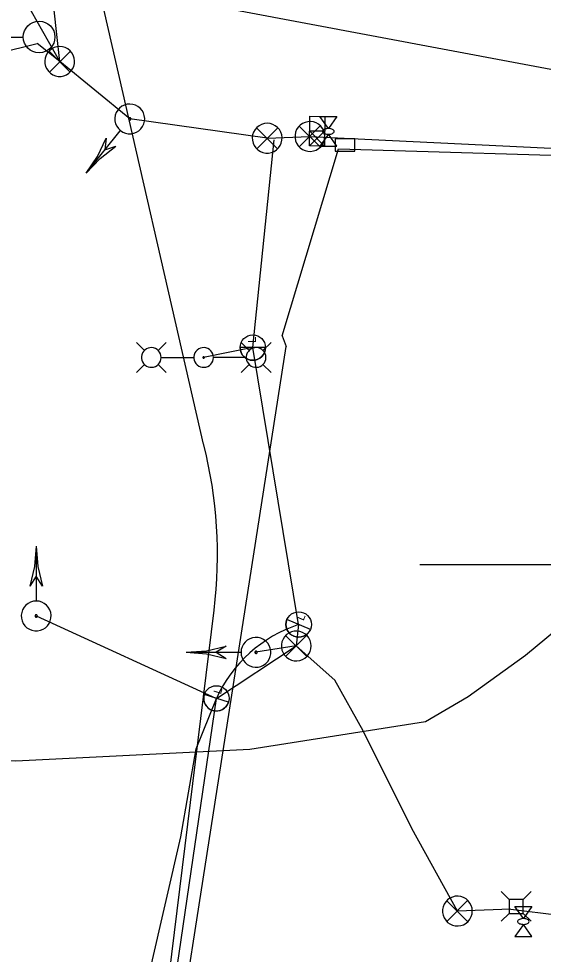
# Model space of a CAD drawing. Extents: x 596028 to 606371, y 330010 to 403088.
# Drawn here: x 604469.6 to 604585.6, y 339243.9 to 339450.9 of the extents above; entities that cross this region are included whole.
import ezdxf

# ---------------------------------------------------------------- set-up
doc = ezdxf.new("R2010")
doc.units = 0
for name, color, linetype in [('Default', 7, 'Continuous'), ('E_FTMS', 7, 'Continuous'), ('E_FTMS_Conduit', 7, 'Continuous'), ('E_LTG', 7, 'Continuous'), ('E_LTG_CID', 7, 'Continuous'), ('E_SIG', 7, 'Continuous'), ('E_SIG_Conduit', 7, 'Continuous'), ('E_UTL_E', 7, 'Continuous'), ('E_UTL_E_Bold', 7, 'Continuous'), ('E_UTL_E_UG', 7, 'Continuous'), ('E_UTL_FO_MH', 7, 'Continuous'), ('E_UTL_FO_UG', 7, 'Continuous'), ('E_UTL_FO_UG_MWFN', 7, 'Continuous'), ('E_UTL_Overhead', 7, 'Continuous'), ('E_UTL_T_UG', 7, 'Continuous')]:
    doc.layers.add(name, color=color, linetype=linetype)

# ---------------------------------------------------------------- blocks, each defined once
blk = doc.blocks.new('_U274')
at = {"layer": 'E_LTG'}
blk.add_lwpolyline([(0.001, -0.171), (0.001, 0.172)], dxfattribs=at)
blk.add_circle((0.001, 0), 0.171, dxfattribs=at)
blk.add_arc((0.001, 0), 0.171, 90, 270, dxfattribs=at)
blk.add_text('L', height=0.108, dxfattribs=at).set_placement((0.066, -0.042))
blk = doc.blocks.new('_U275')
at = {"layer": 'E_LTG'}
blk.add_lwpolyline([(0.001, -0.171), (0.001, 0.172)], dxfattribs=at)
blk.add_circle((0.001, 0), 0.171, dxfattribs=at)
blk.add_arc((0.001, 0), 0.171, 90, 270, dxfattribs=at)
blk.add_text('L', height=0.108, dxfattribs=at).set_placement((0.066, -0.042))
blk = doc.blocks.new('_U276')
at = {"layer": 'E_LTG'}
blk.add_lwpolyline([(0.001, -0.171), (0.001, 0.172)], dxfattribs=at)
blk.add_circle((0.001, 0), 0.171, dxfattribs=at)
blk.add_arc((0.001, 0), 0.171, 90, 270, dxfattribs=at)
blk.add_text('L', height=0.108, dxfattribs=at).set_placement((0.066, -0.042))
blk = doc.blocks.new('POINT_DISPLAY')
at = {"layer": 'Default'}
blk.add_line((0, 0), (0, 0), dxfattribs=at)
blk = doc.blocks.new('CBX')
at = {"layer": 'E_SIG'}
for p, q in [((0, 16.5), (-32.9, -16.5)), ((-32.9, 16.5), (0, -16.5)), ((0, -16.5), (0, 16.5))]:
    blk.add_line(p, q, dxfattribs=at)
blk.add_lwpolyline([(-32.9, -16.5), (-32.9, 16.5), (32.9, 16.5), (32.9, -16.5)], close=True, dxfattribs=at)
blk.add_blockref('POINT_DISPLAY', (0, 0), dxfattribs=at)

msp = doc.modelspace()

# ---------------------------------------------------------------- linework, layer by layer
at = {"layer": 'E_FTMS'}
msp.add_line((604470.65, 339446.74), (604442.44, 339446.66), dxfattribs=at)
msp.add_circle((604474.15, 339446.84), 3.5, dxfattribs=at)
at = {"layer": 'E_FTMS_Conduit'}
for points in [[(604527.89, 339380.73), (604540.37, 339422.08)], [(604487.12, 339110.95), (604528.77, 339378.34)]]:
    msp.add_lwpolyline(points, dxfattribs=at)
at = {"layer": 'E_LTG'}
for points in [[(604497.43, 339377.45), (604495.66, 339379.22)], [(604501.13, 339375.92), (604501.09, 339376.34), (604500.98, 339376.73), (604500.79, 339377.1), (604500.53, 339377.42), (604500.22, 339377.7), (604499.86, 339377.9), (604499.47, 339378.04), (604499.06, 339378.1), (604498.65, 339378.08), (604498.25, 339377.98), (604497.87, 339377.81), (604497.53, 339377.57), (604497.25, 339377.27), (604497.02, 339376.92), (604496.87, 339376.54), (604496.79, 339376.13), (604496.79, 339375.72), (604496.87, 339375.31), (604497.02, 339374.93), (604497.25, 339374.58), (604497.53, 339374.28), (604497.87, 339374.04), (604498.25, 339373.87), (604498.65, 339373.77), (604499.06, 339373.75), (604499.47, 339373.81), (604499.86, 339373.94), (604500.22, 339374.15), (604500.53, 339374.42), (604500.79, 339374.75), (604500.98, 339375.12), (604501.09, 339375.51), (604501.13, 339375.92)], [(604500.48, 339377.45), (604502.26, 339379.22)], [(604512.7, 339375.92), (604512.66, 339376.33), (604512.54, 339376.73), (604512.35, 339377.1), (604512.1, 339377.42), (604511.79, 339377.7), (604511.43, 339377.9), (604511.04, 339378.04), (604510.63, 339378.1), (604510.21, 339378.08), (604509.81, 339377.98), (604509.44, 339377.81), (604509.1, 339377.57), (604508.81, 339377.27), (604508.59, 339376.92), (604508.44, 339376.54), (604508.36, 339376.13), (604508.36, 339375.72), (604508.44, 339375.31), (604508.59, 339374.93), (604508.81, 339374.58), (604509.1, 339374.28), (604509.44, 339374.04), (604509.81, 339373.87), (604510.21, 339373.77), (604510.63, 339373.75), (604511.04, 339373.81), (604511.43, 339373.94), (604511.79, 339374.15), (604512.1, 339374.42), (604512.35, 339374.75), (604512.54, 339375.11), (604512.66, 339375.51), (604512.7, 339375.92)], [(604520.6, 339377.45), (604518.83, 339379.22)], [(604524.3, 339375.92), (604524.26, 339376.33), (604524.15, 339376.73), (604523.96, 339377.1), (604523.7, 339377.42), (604523.39, 339377.7), (604523.03, 339377.9), (604522.64, 339378.04), (604522.23, 339378.1), (604521.82, 339378.08), (604521.42, 339377.98), (604521.04, 339377.81), (604520.7, 339377.57), (604520.42, 339377.27), (604520.19, 339376.92), (604520.04, 339376.54), (604519.96, 339376.13), (604519.96, 339375.72), (604520.04, 339375.31), (604520.19, 339374.93), (604520.42, 339374.58), (604520.7, 339374.28), (604521.04, 339374.04), (604521.42, 339373.87), (604521.82, 339373.77), (604522.23, 339373.75), (604522.64, 339373.81), (604523.03, 339373.94), (604523.39, 339374.15), (604523.7, 339374.42), (604523.96, 339374.75), (604524.15, 339375.11), (604524.26, 339375.51), (604524.3, 339375.92)], [(604523.65, 339377.45), (604525.43, 339379.22)], [(604501.17, 339375.92), (604508.35, 339375.92)], [(604510.69, 339375.92), (604510.69, 339375.95), (604510.68, 339375.99), (604510.66, 339376.01), (604510.64, 339376.04), (604510.62, 339376.06), (604510.59, 339376.07), (604510.56, 339376.08), (604510.53, 339376.09), (604510.5, 339376.09), (604510.47, 339376.08), (604510.44, 339376.07), (604510.42, 339376.05), (604510.39, 339376.03), (604510.38, 339376), (604510.36, 339375.97), (604510.36, 339375.94), (604510.36, 339375.91), (604510.36, 339375.88), (604510.38, 339375.85), (604510.39, 339375.82), (604510.42, 339375.8), (604510.44, 339375.78), (604510.47, 339375.77), (604510.5, 339375.76), (604510.53, 339375.76), (604510.56, 339375.76), (604510.59, 339375.77), (604510.62, 339375.79), (604510.64, 339375.81), (604510.66, 339375.83), (604510.68, 339375.86), (604510.69, 339375.89), (604510.69, 339375.92)], [(604519.91, 339375.92), (604512.74, 339375.92)], [(604497.43, 339374.4), (604495.66, 339372.62)], [(604500.48, 339374.4), (604502.26, 339372.62)], [(604520.6, 339374.4), (604518.83, 339372.62)], [(604523.65, 339374.4), (604525.43, 339372.62)]]:
    msp.add_lwpolyline(points, dxfattribs=at)
at = {"layer": 'E_LTG_CID'}
for points in [[(604478.7, 339441.41), (604473.02, 339492.79), (604473.02, 339492.79), (604459.8, 339564.41), (604452.39, 339621.13), (604433.21, 339675.13), (604407.77, 339754.27), (604350.15, 339899.86), (604326.17, 339958.05), (604309.97, 340005.28), (604302.39, 340052.47), (604295.28, 340117.35), (604293.41, 340203.53), (604305.92, 340355.39), (604301.26, 340612.03), (604298.17, 340864.85)], [(604521.4, 339378.1), (604510.52, 339375.92)], [(604462.53, 338665.89), (604459.42, 338679.36), (604459.39, 338681.9), (604459.7, 338688.71), (604460.81, 338741.12), (604464.5, 338801.96), (604467.28, 338847.26), (604471.84, 338867.78), (604472.52, 338869.57), (604471.92, 338904.85), (604477.27, 339004.79), (604479.36, 339028.67), (604475.85, 339040.45), (604483.83, 339111.42), (604496.92, 339188.17), (604513.35, 339300.5)], [(604472.34, 339048.39), (604473.46, 339063.32), (604479.45, 339117.63), (604486.02, 339161.45), (604495.8, 339218.5), (604495.95, 339219.98), (604495.31, 339225.73), (604505.5, 339269.91), (604508.87, 339289.37), (604513.35, 339300.5)]]:
    msp.add_lwpolyline(points, dxfattribs=at)
msp.add_arc((604541.08, 339287.91), 30.46, 108.2691, 155.5801, dxfattribs=at)
at = {"layer": 'E_SIG'}
for points in [[(604478.7, 339441.41), (604471.23, 339454.71)], [(604478.7, 339441.41), (604473.69, 339445.41)], [(604478.7, 339444.71), (604478.08, 339444.65), (604477.47, 339444.47), (604476.92, 339444.18), (604476.42, 339443.79), (604476.01, 339443.32), (604475.7, 339442.78), (604475.49, 339442.18), (604475.4, 339441.56), (604475.43, 339440.94), (604475.58, 339440.33), (604475.84, 339439.76), (604476.21, 339439.25), (604476.66, 339438.81), (604477.19, 339438.47), (604477.77, 339438.24), (604478.39, 339438.12), (604479.01, 339438.12), (604479.63, 339438.24), (604480.21, 339438.47), (604480.74, 339438.81), (604481.19, 339439.25), (604481.56, 339439.76), (604481.82, 339440.33), (604481.97, 339440.94), (604482, 339441.56), (604481.91, 339442.18), (604481.7, 339442.78), (604481.39, 339443.32), (604480.98, 339443.79), (604480.48, 339444.18), (604479.93, 339444.47), (604479.32, 339444.65), (604478.7, 339444.71)], [(604476.37, 339443.67), (604481.02, 339439.06)], [(604476.41, 339439.06), (604481.07, 339443.71)], [(604492.13, 339426.12), (604492.65, 339425.78), (604493.23, 339425.54), (604493.85, 339425.42), (604494.47, 339425.41), (604495.09, 339425.52), (604495.68, 339425.75), (604496.21, 339426.09), (604496.67, 339426.51), (604497.03, 339427.02), (604497.3, 339427.59), (604497.45, 339428.2), (604497.49, 339428.82), (604497.41, 339429.45), (604497.21, 339430.04), (604496.9, 339430.59), (604496.49, 339431.07), (604496, 339431.46), (604495.45, 339431.75), (604494.85, 339431.93), (604494.22, 339432), (604493.6, 339431.94), (604492.99, 339431.77), (604492.43, 339431.49), (604491.94, 339431.11), (604491.52, 339430.64), (604491.2, 339430.1), (604490.99, 339429.51), (604490.9, 339428.89), (604490.92, 339428.26), (604491.06, 339427.65), (604491.32, 339427.07), (604491.68, 339426.56), (604492.13, 339426.12)], [(604494.03, 339428.5), (604494.07, 339428.47), (604494.12, 339428.46), (604494.16, 339428.45), (604494.21, 339428.45), (604494.26, 339428.46), (604494.3, 339428.47), (604494.35, 339428.5), (604494.38, 339428.53), (604494.41, 339428.57), (604494.43, 339428.61), (604494.44, 339428.66), (604494.44, 339428.71), (604494.44, 339428.76), (604494.42, 339428.8), (604494.4, 339428.84), (604494.37, 339428.88), (604494.33, 339428.91), (604494.29, 339428.93), (604494.24, 339428.95), (604494.19, 339428.95), (604494.15, 339428.95), (604494.1, 339428.93), (604494.06, 339428.91), (604494.02, 339428.88), (604493.99, 339428.85), (604493.96, 339428.8), (604493.95, 339428.76), (604493.94, 339428.71), (604493.94, 339428.66), (604493.95, 339428.62), (604493.97, 339428.57), (604494, 339428.53), (604494.03, 339428.5)], [(604524.58, 339427.74), (604523.96, 339427.68), (604523.35, 339427.5), (604522.8, 339427.21), (604522.3, 339426.82), (604521.89, 339426.35), (604521.58, 339425.81), (604521.37, 339425.21), (604521.28, 339424.59), (604521.31, 339423.97), (604521.46, 339423.36), (604521.72, 339422.79), (604522.09, 339422.28), (604522.54, 339421.84), (604523.07, 339421.5), (604523.65, 339421.27), (604524.27, 339421.15), (604524.89, 339421.15), (604525.51, 339421.27), (604526.09, 339421.5), (604526.62, 339421.84), (604527.07, 339422.28), (604527.44, 339422.79), (604527.7, 339423.36), (604527.85, 339423.97), (604527.88, 339424.59), (604527.79, 339425.21), (604527.58, 339425.81), (604527.27, 339426.35), (604526.86, 339426.82), (604526.36, 339427.21), (604525.81, 339427.5), (604525.21, 339427.68), (604524.58, 339427.74)], [(604537.34, 339424.82), (604537.28, 339425.45), (604537.1, 339426.05), (604536.81, 339426.61), (604536.43, 339427.1), (604535.95, 339427.51), (604535.41, 339427.82), (604534.81, 339428.03), (604534.19, 339428.12), (604533.57, 339428.09), (604532.96, 339427.94), (604532.39, 339427.68), (604531.88, 339427.32), (604531.44, 339426.86), (604531.1, 339426.33), (604530.87, 339425.75), (604530.75, 339425.14), (604530.75, 339424.51), (604530.87, 339423.89), (604531.1, 339423.31), (604531.44, 339422.78), (604531.88, 339422.33), (604532.39, 339421.96), (604532.96, 339421.7), (604533.57, 339421.55), (604534.19, 339421.53), (604534.81, 339421.61), (604535.41, 339421.82), (604535.95, 339422.13), (604536.43, 339422.54), (604536.81, 339423.04), (604537.1, 339423.59), (604537.28, 339424.2), (604537.34, 339424.82)], [(604484.56, 339416.68), (604492.09, 339426.08)], [(604522.25, 339426.7), (604526.9, 339422.09)], [(604522.29, 339422.09), (604526.95, 339426.74)], [(604536.3, 339427.16), (604531.69, 339422.5)], [(604531.69, 339427.11), (604536.34, 339422.46)], [(604484.56, 339416.68), (604487.08, 339420.37), (604488.99, 339424.41)], [(604488.99, 339424.41), (604488.69, 339421.83)], [(604484.56, 339416.68), (604487.62, 339419.94), (604491.14, 339422.69)], [(604488.69, 339421.83), (604491.14, 339422.69)], [(604473.49, 339334.15), (604473.15, 339329.69), (604472.12, 339325.35)], [(604473.49, 339334.15), (604473.49, 339322.11)], [(604473.49, 339334.15), (604473.84, 339329.69), (604474.87, 339325.35)], [(604473.49, 339327.55), (604472.12, 339325.35)], [(604474.87, 339325.35), (604473.49, 339327.55)], [(604473.49, 339322.05), (604472.87, 339321.99), (604472.27, 339321.81), (604471.71, 339321.52), (604471.22, 339321.14), (604470.81, 339320.66), (604470.49, 339320.12), (604470.29, 339319.53), (604470.2, 339318.9), (604470.23, 339318.28), (604470.38, 339317.67), (604470.64, 339317.1), (604471, 339316.59), (604471.45, 339316.15), (604471.98, 339315.81), (604472.56, 339315.58), (604473.18, 339315.46), (604473.81, 339315.46), (604474.42, 339315.58), (604475.01, 339315.81), (604475.53, 339316.15), (604475.99, 339316.59), (604476.35, 339317.1), (604476.61, 339317.67), (604476.76, 339318.28), (604476.79, 339318.9), (604476.7, 339319.53), (604476.5, 339320.12), (604476.18, 339320.66), (604475.77, 339321.14), (604475.28, 339321.52), (604474.72, 339321.81), (604474.12, 339321.99), (604473.49, 339322.05)], [(604473.49, 339319), (604473.45, 339319), (604473.4, 339318.98), (604473.36, 339318.96), (604473.32, 339318.93), (604473.29, 339318.89), (604473.26, 339318.85), (604473.25, 339318.81), (604473.24, 339318.76), (604473.24, 339318.71), (604473.26, 339318.66), (604473.27, 339318.62), (604473.3, 339318.58), (604473.34, 339318.55), (604473.38, 339318.52), (604473.42, 339318.5), (604473.47, 339318.5), (604473.52, 339318.5), (604473.56, 339318.5), (604473.61, 339318.52), (604473.65, 339318.55), (604473.68, 339318.58), (604473.71, 339318.62), (604473.73, 339318.66), (604473.74, 339318.71), (604473.75, 339318.76), (604473.74, 339318.81), (604473.72, 339318.85), (604473.7, 339318.89), (604473.67, 339318.93), (604473.63, 339318.96), (604473.59, 339318.98), (604473.54, 339319), (604473.49, 339319)], [(604518.8, 339310.71), (604518.86, 339310.08), (604519.04, 339309.48), (604519.33, 339308.92), (604519.72, 339308.43), (604520.19, 339308.02), (604520.73, 339307.7), (604521.33, 339307.5), (604521.95, 339307.41), (604522.57, 339307.44), (604523.18, 339307.59), (604523.75, 339307.85), (604524.27, 339308.21), (604524.7, 339308.67), (604525.04, 339309.19), (604525.27, 339309.78), (604525.39, 339310.39), (604525.39, 339311.02), (604525.27, 339311.64), (604525.04, 339312.22), (604524.7, 339312.75), (604524.27, 339313.2), (604523.75, 339313.56), (604523.18, 339313.82), (604522.57, 339313.97), (604521.95, 339314), (604521.33, 339313.91), (604520.73, 339313.71), (604520.19, 339313.39), (604519.72, 339312.98), (604519.33, 339312.49), (604519.04, 339311.93), (604518.86, 339311.33), (604518.8, 339310.71)], [(604534.31, 339312.11), (604534.25, 339312.74), (604534.07, 339313.34), (604533.79, 339313.9), (604533.4, 339314.39), (604532.93, 339314.8), (604532.38, 339315.11), (604531.79, 339315.32), (604531.17, 339315.41), (604530.54, 339315.38), (604529.93, 339315.23), (604529.36, 339314.97), (604528.85, 339314.61), (604528.42, 339314.15), (604528.08, 339313.62), (604527.84, 339313.04), (604527.73, 339312.43), (604527.73, 339311.8), (604527.84, 339311.18), (604528.08, 339310.6), (604528.42, 339310.07), (604528.85, 339309.62), (604529.36, 339309.25), (604529.93, 339308.99), (604530.54, 339308.85), (604531.17, 339308.82), (604531.79, 339308.9), (604532.38, 339309.11), (604532.93, 339309.42), (604533.4, 339309.83), (604533.79, 339310.33), (604534.07, 339310.89), (604534.25, 339311.49), (604534.31, 339312.11)], [(604533.27, 339314.45), (604528.66, 339309.79)], [(604528.66, 339314.4), (604533.32, 339309.75)], [(604506.7, 339310.71), (604511.16, 339311.05), (604515.5, 339312.08)], [(604515.5, 339312.08), (604513.3, 339310.71)], [(604531.01, 339312.11), (604522.1, 339310.71)], [(604506.7, 339310.71), (604518.75, 339310.71)], [(604506.7, 339310.71), (604511.16, 339310.36), (604515.5, 339309.33)], [(604513.3, 339310.71), (604515.5, 339309.33)], [(604521.85, 339310.71), (604521.86, 339310.66), (604521.87, 339310.61), (604521.89, 339310.57), (604521.92, 339310.53), (604521.96, 339310.5), (604522, 339310.48), (604522.04, 339310.46), (604522.09, 339310.45), (604522.14, 339310.46), (604522.19, 339310.47), (604522.23, 339310.49), (604522.27, 339310.52), (604522.3, 339310.55), (604522.33, 339310.59), (604522.35, 339310.63), (604522.36, 339310.68), (604522.36, 339310.73), (604522.35, 339310.78), (604522.33, 339310.82), (604522.3, 339310.86), (604522.27, 339310.9), (604522.23, 339310.92), (604522.19, 339310.94), (604522.14, 339310.96), (604522.09, 339310.96), (604522.04, 339310.95), (604522, 339310.94), (604521.96, 339310.91), (604521.92, 339310.88), (604521.89, 339310.84), (604521.87, 339310.8), (604521.86, 339310.75), (604521.85, 339310.71)], [(604569.95, 339253.45), (604569.89, 339254.08), (604569.72, 339254.68), (604569.43, 339255.24), (604569.04, 339255.73), (604568.57, 339256.14), (604568.02, 339256.46), (604567.43, 339256.66), (604566.81, 339256.75), (604566.18, 339256.72), (604565.57, 339256.57), (604565, 339256.31), (604564.49, 339255.95), (604564.06, 339255.49), (604563.72, 339254.97), (604563.49, 339254.38), (604563.37, 339253.77), (604563.37, 339253.14), (604563.49, 339252.52), (604563.72, 339251.94), (604564.06, 339251.41), (604564.49, 339250.96), (604565, 339250.6), (604565.57, 339250.34), (604566.18, 339250.19), (604566.81, 339250.16), (604567.43, 339250.25), (604568.02, 339250.45), (604568.57, 339250.77), (604569.04, 339251.18), (604569.43, 339251.67), (604569.72, 339252.23), (604569.89, 339252.83), (604569.95, 339253.45)], [(604568.92, 339255.79), (604564.31, 339251.13)], [(604564.31, 339255.74), (604568.96, 339251.09)]]:
    msp.add_lwpolyline(points, dxfattribs=at)
at = {"layer": 'E_SIG_Conduit'}
for p, q in [((604494.19, 339428.7), (604478.7, 339441.41)), ((604524.58, 339424.44), (604494.19, 339428.7)), ((604521.4, 339378.1), (604526.14, 339424.06)), ((604534.04, 339424.82), (604669.09, 339418.23)), ((604531.54, 339316.84), (604521.4, 339378.1))]:
    msp.add_line(p, q, dxfattribs=at)
for points in [[(604369.15, 339434.44), (604410.87, 339433.47), (604429.66, 339434.48), (604473.69, 339445.41)], [(604524.58, 339424.44), (604534.04, 339424.82)], [(604473.49, 339318.75), (604513.35, 339300.5)], [(604531.54, 339316.84), (604531.01, 339312.11)], [(604513.35, 339300.5), (604531.01, 339312.11)], [(604578.49, 339253.88), (604566.65, 339253.45), (604556.54, 339271.76), (604545.79, 339293.36), (604539.57, 339304.54), (604531.01, 339312.11)]]:
    msp.add_lwpolyline(points, dxfattribs=at)
at = {"layer": 'E_UTL_E'}
for points in [[(604578.11, 339256.04), (604576.36, 339257.79)], [(604581.2, 339256.04), (604582.96, 339257.79)], [(604581.2, 339256.04), (604578.11, 339256.04)], [(604578.11, 339256.04), (604578.11, 339252.94)], [(604581.2, 339252.94), (604581.2, 339256.04)], [(604578.11, 339252.94), (604576.36, 339251.19)], [(604578.11, 339252.94), (604581.2, 339252.94)], [(604581.2, 339252.94), (604582.96, 339251.19)]]:
    msp.add_lwpolyline(points, dxfattribs=at)
at = {"layer": 'E_UTL_E_Bold'}
for points in [[(604536.21, 339429.24), (604540.02, 339429.24)], [(604538.11, 339426.57), (604536.21, 339429.24)], [(604540.02, 339429.24), (604538.11, 339426.57)], [(604538.11, 339425.3), (604536.21, 339422.64)], [(604539.38, 339425.94), (604539.36, 339426.06), (604539.29, 339426.17), (604539.18, 339426.28), (604539.03, 339426.38), (604538.85, 339426.45), (604538.64, 339426.51), (604538.41, 339426.55), (604538.17, 339426.57), (604537.93, 339426.57), (604537.7, 339426.54), (604537.48, 339426.49), (604537.28, 339426.42), (604537.11, 339426.33), (604536.98, 339426.23), (604536.89, 339426.12), (604536.85, 339426), (604536.85, 339425.88), (604536.89, 339425.76), (604536.98, 339425.65), (604537.11, 339425.54), (604537.28, 339425.46), (604537.48, 339425.39), (604537.7, 339425.34), (604537.93, 339425.31), (604538.17, 339425.3), (604538.41, 339425.32), (604538.64, 339425.36), (604538.85, 339425.42), (604539.03, 339425.5), (604539.18, 339425.59), (604539.29, 339425.7), (604539.36, 339425.82), (604539.38, 339425.94)], [(604540.02, 339422.64), (604538.11, 339425.3)], [(604536.21, 339422.64), (604540.02, 339422.64)], [(604579.33, 339254.45), (604583.14, 339254.45)], [(604581.24, 339251.79), (604579.33, 339254.45)], [(604583.14, 339254.45), (604581.24, 339251.79)], [(604582.51, 339251.15), (604582.48, 339251.27), (604582.42, 339251.39), (604582.3, 339251.5), (604582.16, 339251.59), (604581.97, 339251.67), (604581.76, 339251.73), (604581.54, 339251.77), (604581.3, 339251.79), (604581.06, 339251.78), (604580.82, 339251.75), (604580.6, 339251.7), (604580.4, 339251.63), (604580.24, 339251.55), (604580.11, 339251.45), (604580.02, 339251.33), (604579.97, 339251.21), (604579.97, 339251.09), (604580.02, 339250.98), (604580.11, 339250.86), (604580.24, 339250.76), (604580.4, 339250.67), (604580.6, 339250.6), (604580.82, 339250.55), (604581.06, 339250.53), (604581.3, 339250.52), (604581.54, 339250.54), (604581.76, 339250.58), (604581.97, 339250.64), (604582.16, 339250.72), (604582.3, 339250.81), (604582.42, 339250.92), (604582.48, 339251.03), (604582.51, 339251.15)], [(604581.24, 339250.52), (604579.33, 339247.85)], [(604583.14, 339247.85), (604581.24, 339250.52)], [(604579.33, 339247.85), (604583.14, 339247.85)]]:
    msp.add_lwpolyline(points, dxfattribs=at)
at = {"layer": 'E_UTL_E_UG'}
msp.add_lwpolyline([(604578.49, 339253.88), (604589.15, 339252.52)], dxfattribs=at)
at = {"layer": 'E_UTL_FO_MH'}
msp.add_lwpolyline([(604543.96, 339424.29), (604539.63, 339424.29), (604539.63, 339421.54), (604543.96, 339421.54)], close=True, dxfattribs=at)
at = {"layer": 'E_UTL_FO_UG'}
for points in [[(604540.37, 339422.08), (604669.09, 339418.23), (604679.26, 339422.59)], [(604527.89, 339380.73), (604528.77, 339378.34)]]:
    msp.add_lwpolyline(points, dxfattribs=at)
at = {"layer": 'E_UTL_FO_UG_MWFN'}
for p, q in [((604510.53, 339356.78), (604487.17, 339458.6)), ((604502.42, 339235.21), (604512.84, 339320.05))]:
    msp.add_line(p, q, dxfattribs=at)
msp.add_arc((604413.59, 339332.24), 100, 352.9983, 14.2099, dxfattribs=at)
at = {"layer": 'E_UTL_Overhead'}
msp.add_lwpolyline([(604487.17, 339458.6), (604640.66, 339429.67), (604683.98, 339430.78), (604818.92, 339403.26), (604974.13, 339363.63), (605153.06, 339361.47)], dxfattribs=at)
at = {"layer": 'E_UTL_T_UG'}
for points in [[(604429.09, 339287.34), (604468.98, 339286.71), (604520.77, 339289.29), (604559.57, 339295.36), (604569.05, 339300.93), (604581.72, 339310.08), (604600.12, 339325.3), (604610.79, 339329.02), (604638.67, 339330), (604640.1, 339329.89)], [(604558.33, 339330.16), (604641.45, 339330.16)]]:
    msp.add_lwpolyline(points, dxfattribs=at)

# ---------------------------------------------------------------- block references
at = {"layer": 'E_LTG_CID'}
for name, p, xscale, yscale, rotation in [('_U276', (604521.4, 339378.1), 16.40416666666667, 16.40416666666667, 89.99999999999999), ('_U275', (604531.54, 339316.84), 16.404166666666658, 16.404166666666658, 67.07205998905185), ('_U274', (604513.35, 339300.5), 16.404166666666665, 16.40416666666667, 72.88616374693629)]:
    msp.add_blockref(name, p, dxfattribs=dict(at, xscale=xscale, yscale=yscale, rotation=rotation))
at = {"layer": 'E_UTL_E_UG', "xscale": 0.1, "yscale": 0.10000000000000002, "rotation": 89.38631717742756}
msp.add_blockref('CBX', (604535.63, 339425.99), dxfattribs=at)

doc.saveas('drawing.dxf')
